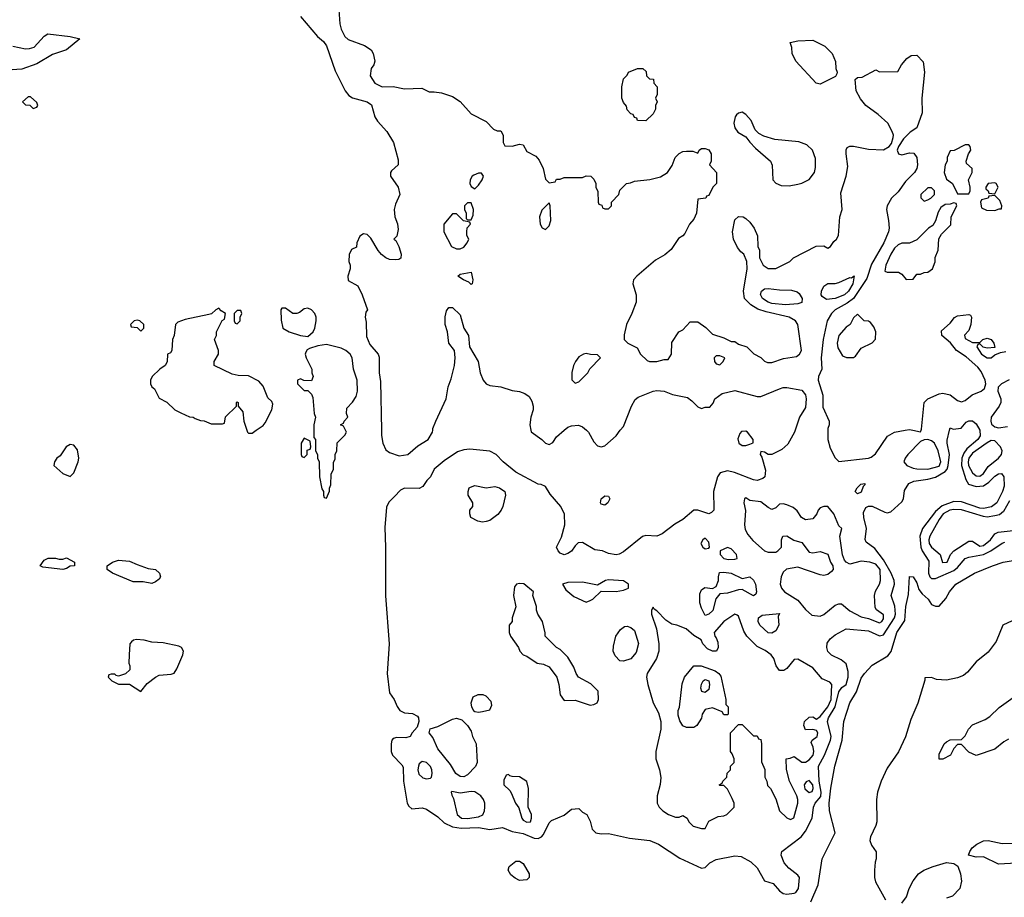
# Model space of a CAD drawing. Header units: inches. Extents: x 2380249 to 2585472, y 382747 to 546448.
# Tile 440 of 626: x 2522078 to 2527381, y 467483 to 472213. Entities that reach past the tile are written whole.
import ezdxf

# ---------------------------------------------------------------- set-up
doc = ezdxf.new("R2010")
doc.units = ezdxf.units.IN
doc.header["$MEASUREMENT"] = 0
doc.layers.add('C5426', color=7, linetype='Continuous')
doc.layers.add('C5427', color=7, linetype='Continuous')

msp = doc.modelspace()

# ---------------------------------------------------------------- linework, layer by layer
at = {"layer": 'C5426', "color": 4}
for points, elevation in [([(2523301.3, 470000), (2523304.7, 469990), (2523310, 469984.7), (2523330, 469984.7), (2523352.3, 470000)], 24), ([(2523662, 470000), (2523662, 469962), (2523671.1, 469951.1), (2523672, 469890), (2523682, 469870), (2523682, 469850), (2523691.3, 469830), (2523692, 469750), (2523705.4, 469685.4), (2523714, 469670), (2523714, 469650), (2523718, 469638), (2523730, 469634), (2523747.3, 469672.7), (2523747.3, 469687.3), (2523754.6, 469705.4), (2523756.4, 469763.6), (2523768, 469790), (2523768.4, 469828.4), (2523776.4, 469843.6), (2523778, 469870), (2523786, 469890), (2523788.4, 469931.6), (2523830, 469974), (2523838, 469990), (2523833, 470000)], 24), ([(2524026.8, 470000), (2524027.2, 469972.8), (2524034, 469930), (2524050, 469894), (2524070, 469880.7), (2524122, 469862), (2524168, 469870), (2524223.2, 469916.8), (2524278, 469950), (2524302, 469990), (2524303, 470000)], 24), ([(2526254.1, 470000), (2526250.5, 469989.5), (2526215.5, 469924.5), (2526183.1, 469896.9), (2526130, 469869.3), (2526109.1, 469869.1), (2526090, 469882), (2526070, 469886), (2526066.8, 469870), (2526075.3, 469855.3), (2526094.4, 469785.6), (2526091, 469750), (2526079.9, 469740.1), (2526050.4, 469729.6), (2526030, 469733.3), (2525927.5, 469772.5), (2525890, 469781.6), (2525850.8, 469770), (2525836.4, 469750), (2525815.3, 469670), (2525816.9, 469576.9), (2525816, 469570), (2525803.5, 469556.5), (2525790, 469549.3), (2525730, 469569.4), (2525710, 469569.3), (2525650, 469519.6), (2525606.3, 469493.7), (2525538.3, 469441.7), (2525510, 469429.4), (2525450, 469432.7), (2525433.2, 469426.8), (2525330, 469345.2), (2525307.5, 469332.5), (2525290, 469329.3), (2525250, 469336), (2525218, 469350), (2525176.6, 469356.6), (2525110, 469395.3), (2525086.4, 469393.6), (2525070, 469378), (2525050, 469348), (2525030, 469335.3), (2525010, 469328.7), (2524990, 469338), (2524978, 469350), (2524969, 469370), (2524996.5, 469423.5), (2525015.1, 469490), (2525011.6, 469548.4), (2524993, 469590), (2524936, 469656), (2524910, 469697.2), (2524887.5, 469707.5), (2524870, 469709.6), (2524750, 469774.5), (2524682.7, 469830), (2524644.5, 469870), (2524610, 469888), (2524501.7, 469898.3), (2524470, 469895.1), (2524436.2, 469883.8), (2524363.8, 469836.2), (2524311.3, 469790), (2524291, 469750), (2524270.7, 469729.3), (2524250, 469698), (2524230, 469686), (2524150, 469688.7), (2524130, 469678), (2524096.1, 469643.9), (2524067, 469613), (2524054, 469586), (2524044.3, 469475.7), (2524049.2, 469370.8), (2524048.8, 469108.8), (2524068.9, 468850), (2524057.3, 468690), (2524070, 468586), (2524094.8, 468550), (2524110.9, 468510.9), (2524124.7, 468490), (2524150, 468478), (2524194, 468474), (2524219.9, 468459.9), (2524226.8, 468450), (2524227.3, 468430), (2524219.1, 468400.9), (2524192, 468370), (2524182, 468350), (2524158, 468342), (2524110, 468343.7), (2524090, 468339.3), (2524083, 468330), (2524078.4, 468310), (2524078.7, 468270), (2524085.3, 468250), (2524136.7, 468196.7), (2524143.9, 468183.9), (2524145.3, 468110), (2524165.5, 467990), (2524173.7, 467973.7), (2524190, 467961), (2524245.4, 467965.4), (2524270, 467958), (2524330, 467917.3), (2524364.2, 467884.2), (2524410, 467863.6), (2524455.3, 467855.2), (2524550, 467859.7), (2524611, 467849), (2524679.3, 467859.3), (2524730, 467837.6), (2524790, 467827.2), (2524850, 467802), (2524870, 467800.3), (2524889.3, 467810), (2524898.8, 467821.2), (2524930, 467884.7), (2524942.7, 467897.3), (2525010, 467926), (2525050, 467958), (2525090, 467962), (2525110, 467942), (2525132, 467930), (2525150, 467894), (2525161, 467850), (2525182, 467830), (2525210, 467825.5), (2525250, 467827.7), (2525362.8, 467802.8), (2525472, 467790), (2525518, 467770), (2525633.7, 467693.7), (2525750, 467641), (2525770, 467644.7), (2525795.3, 467670), (2525830, 467686.8), (2525930, 467706.8), (2525963.5, 467703.5), (2526015.3, 467675.3), (2526050, 467642), (2526090, 467571.3), (2526137.1, 467557.1), (2526170, 467519.1), (2526190, 467504.4), (2526210, 467500.4), (2526250, 467506.4), (2526259, 467510), (2526272, 467530), (2526279, 467590), (2526270, 467602), (2526220.9, 467640.9), (2526195.3, 467670), (2526179, 467710), (2526182, 467722), (2526184, 467730), (2526287.3, 467810), (2526310, 467839.3), (2526346.3, 467910), (2526353.7, 467970), (2526363.5, 467990), (2526392.5, 468027.5), (2526395, 468050), (2526384.6, 468110), (2526381.1, 468190), (2526413.5, 468250), (2526445.7, 468330), (2526449.7, 468350), (2526428.7, 468430), (2526434.2, 468450), (2526470, 468510.4), (2526490.9, 468590), (2526506.1, 468613.9), (2526530, 468630.6), (2526540.8, 468670), (2526540.4, 468700.4), (2526530, 468742), (2526503.2, 468763.2), (2526450, 468789), (2526430, 468808.7), (2526425.2, 468830), (2526427, 468853), (2526444.1, 468875.9), (2526470, 468898), (2526529.1, 468930.9), (2526650, 468918.9), (2526710, 468891.6), (2526730, 468898.3), (2526790.4, 468989.6), (2526796.1, 469010), (2526791.8, 469051.8), (2526772.8, 469110), (2526789.7, 469170), (2526788.6, 469190), (2526771.6, 469230), (2526730, 469302.6), (2526683.9, 469363.9), (2526637.5, 469397.5), (2526632.3, 469412.3), (2526639.6, 469470), (2526625.1, 469530), (2526623.2, 469556.8), (2526635.3, 469584.7), (2526650, 469591.3), (2526670, 469590.8), (2526738, 469558), (2526750, 469555.3), (2526770, 469560.3), (2526830, 469614), (2526838, 469630), (2526844.4, 469675.6), (2526867.6, 469712.4), (2526894.7, 469725.3), (2526970, 469736.1), (2527010, 469748), (2527062.1, 469777.9), (2527073.3, 469790), (2527079.8, 469810), (2527086.2, 469870), (2527073, 469930), (2527073.3, 469946.7), (2527086.5, 470000)], 24), ([(2524830.9, 470000), (2524832.3, 469992.3), (2524890, 469950.6), (2524910, 469930.5), (2524930, 469924), (2524950, 469934.8), (2524970, 469964), (2525010.5, 470000)], 24), ([(2525130.2, 470000), (2525141, 469990), (2525170, 469938), (2525190, 469916), (2525210, 469911), (2525230, 469916), (2525290, 469971), (2525313.2, 470000)], 24), ([(2526431.1, 470000), (2526430.8, 469950), (2526443.5, 469903.5), (2526470, 469852), (2526490, 469832), (2526650, 469850.6), (2526664.5, 469855.5), (2526687.2, 469872.8), (2526752.5, 469967.5), (2526789.5, 469990.5), (2526847.2, 470000)], 28), ([(2526889.3, 470000), (2526930, 469992), (2526932.9, 470000)], 28), ([(2527250.1, 470000), (2527251.8, 469970), (2527239.5, 469950), (2527179.1, 469900.9), (2527163, 469877), (2527152, 469850), (2527150.2, 469810), (2527174.4, 469734.4), (2527188.9, 469708.9), (2527230, 469697.3), (2527270, 469700.9), (2527298.9, 469721.1), (2527330, 469752.4), (2527350, 469765.5), (2527366.8, 469766.8), (2527379.1, 469750), (2527380.7, 469699.3), (2527372.4, 469670), (2527340.4, 469610), (2527312.4, 469587.6), (2527270, 469579.2), (2527250, 469580.8), (2527150, 469615.3), (2527110, 469616.8), (2527046.7, 469593.3), (2527010, 469562.6), (2526940.9, 469470), (2526926.7, 469430), (2526931.3, 469370), (2526938.5, 469350), (2526974.1, 469294.1), (2526974, 469230), (2526980.8, 469210), (2526990, 469201.3), (2527010, 469201.1), (2527110, 469244.7), (2527130, 469261.5), (2527170.8, 469309.2), (2527190, 469316.9), (2527270, 469331.1), (2527309.6, 469350), (2527370, 469392), (2527383.7, 469396.3)], 24), ([(2527410, 469620.7), (2527377.8, 469562.2), (2527355, 469545), (2527330, 469538.5), (2527290, 469532.6), (2527270, 469534.8), (2527150, 469571), (2527110, 469574), (2527087.3, 469570), (2527053, 469550), (2527030, 469519.5), (2526979.5, 469430), (2526975.3, 469410), (2526977, 469390), (2526988.4, 469370), (2527036.3, 469330), (2527047.7, 469287.7), (2527074, 469290), (2527092.3, 469330), (2527109.4, 469350), (2527190, 469402.8), (2527210, 469402.8), (2527250, 469376.3), (2527270, 469379.3), (2527306.6, 469410), (2527330, 469442), (2527348.3, 469451.7), (2527430, 469460.5)], 28), ([(2526340.1, 467459.9), (2526379.7, 467550), (2526401.2, 467690), (2526469.6, 467830), (2526439.3, 467950), (2526438.5, 467990), (2526447.8, 468072.2), (2526468.6, 468190), (2526507.7, 468330), (2526516.4, 468430), (2526550, 468530.7), (2526585.8, 468590), (2526610, 468664), (2526627.6, 468690), (2526670, 468734.8), (2526754.5, 468785.5), (2526772.3, 468807.7), (2526802.7, 468910), (2526844.9, 468975.1), (2526851.1, 469050), (2526865.6, 469114.4), (2526870, 469212), (2526890, 469211), (2526910, 469178), (2526921.7, 469141.7), (2526938.7, 469118.7), (2526971, 469090), (2526990, 469062), (2527010, 469052), (2527030, 469052), (2527066.8, 469093.2), (2527086.6, 469130), (2527119.5, 469170), (2527221.2, 469230), (2527317.2, 469270), (2527375.3, 469290), (2527430, 469297.7)], 16), ([(2527470, 468994), (2527374, 468950), (2527337.3, 468862.7), (2527294.8, 468805.2), (2527230, 468753.2), (2527183.4, 468696.6), (2527161.4, 468678.6), (2527130, 468665.2), (2527070, 468653.2), (2527016.4, 468656.4), (2526990, 468668), (2526954, 468666), (2526954, 468654), (2526916, 468530), (2526878, 468442), (2526850, 468348.7), (2526812.3, 468267.7), (2526750, 468179), (2526718, 468110), (2526699.3, 468050), (2526692.4, 468010), (2526695.3, 467890), (2526690.2, 467869.8), (2526660.5, 467810), (2526657.3, 467790), (2526665.2, 467765.2), (2526691.6, 467728.4), (2526692, 467690), (2526686.4, 467673.6), (2526682.8, 467630), (2526682.8, 467590), (2526687.5, 467567.5), (2526741, 467470)], 16), ([(2527404.5, 468335.5), (2527378, 468322), (2527330, 468282), (2527230, 468248), (2527190, 468266), (2527150, 468306), (2527130, 468306), (2527110, 468286), (2527090.9, 468249.1), (2527050, 468228), (2527030, 468228), (2527030, 468254), (2527058, 468310), (2527070, 468322), (2527090, 468332), (2527150, 468334), (2527170, 468354), (2527188, 468390), (2527210, 468412), (2527279, 468441), (2527303.1, 468456.9), (2527353.6, 468506.4), (2527430, 468561)], 16), ([(2527446.6, 467666.6), (2527350, 467662.7), (2527270, 467701.2), (2527230, 467699), (2527188.7, 467710), (2527195.3, 467730), (2527209, 467750), (2527234, 467770), (2527270, 467787.3), (2527294, 467790), (2527370, 467773.4), (2527450, 467775.5)], 16), ([(2526830, 467452), (2526854, 467486), (2526869.2, 467530), (2526890, 467571.3), (2526919, 467610), (2526948.7, 467630), (2526998, 467650), (2527070, 467670.7), (2527110, 467666), (2527131.1, 467651.1), (2527144.7, 467610), (2527150.8, 467570), (2527141, 467530), (2527102, 467490), (2527070, 467479)], 16)]:
    msp.add_lwpolyline(points, dxfattribs=dict(at, elevation=elevation))
for points, elevation in [([(2525990, 469995.3), (2525966.4, 469993.6), (2525956.9, 469983.1), (2525946.8, 469953.2), (2525951.3, 469930), (2525970, 469918.8), (2525990, 469918.8), (2526010, 469926), (2526028, 469932), (2526028.7, 469950), (2525998, 469990)], 24), ([(2523610, 469958), (2523594, 469930), (2523594, 469870), (2523598, 469858), (2523610, 469854), (2523626, 469870), (2523627.3, 469892.7), (2523642, 469898), (2523646, 469910), (2523642, 469942)], 24), ([(2526970, 469949.5), (2526950, 469949.3), (2526930, 469939), (2526862, 469870), (2526846.8, 469850), (2526841, 469830), (2526856, 469810), (2526890, 469795.5), (2526910, 469792.4), (2526970, 469790.4), (2527030, 469807), (2527039.7, 469830), (2527025.6, 469890), (2527006, 469930), (2526990, 469943.7)], 28), ([(2527310, 469945.1), (2527290, 469933.3), (2527210, 469876.9), (2527190.3, 469850), (2527186.2, 469830), (2527188.2, 469810), (2527210, 469770.6), (2527230, 469754.9), (2527250, 469753), (2527270, 469768), (2527294.7, 469805.2), (2527349.5, 469850), (2527365.6, 469870), (2527369.6, 469890), (2527361.6, 469910), (2527330, 469943.7)], 28), ([(2522350, 469922.7), (2522327.7, 469910), (2522296.8, 469863.2), (2522278, 469850), (2522266, 469830), (2522262, 469810), (2522310, 469766.8), (2522350, 469751), (2522370, 469771.3), (2522393.6, 469830), (2522396.2, 469850), (2522390, 469894), (2522370, 469919.3)], 24), ([(2524590, 469690.7), (2524636.8, 469696.8), (2524662, 469690), (2524691.3, 469670), (2524694.8, 469650), (2524681, 469590), (2524671.3, 469570), (2524653.7, 469546.3), (2524610, 469514), (2524590, 469509.2), (2524570, 469505.2), (2524546, 469510), (2524508.7, 469530), (2524502, 469550), (2524502, 469570), (2524518, 469590), (2524518, 469610), (2524494, 469650), (2524493.2, 469670), (2524499, 469690), (2524505.6, 469694.4), (2524530, 469702)], 24), ([(2526590, 469658), (2526578, 469670), (2526588, 469690), (2526608, 469710), (2526630, 469714), (2526630, 469706), (2526622, 469698), (2526610, 469666)], 24), ([(2525230, 469597.2), (2525210, 469601.2), (2525206, 469610), (2525209.6, 469630), (2525230, 469646.8), (2525250, 469644.7), (2525256.3, 469630), (2525246, 469610)], 16), ([(2525990, 469635.3), (2525982, 469630), (2525978, 469610), (2525987.7, 469567.7), (2525982, 469490), (2525985.2, 469465.2), (2525999.3, 469439.3), (2526026.9, 469406.9), (2526090, 469351.3), (2526110, 469342.8), (2526150, 469344), (2526162, 469350), (2526182, 469370), (2526182, 469410), (2526189.2, 469430), (2526210, 469431), (2526247.1, 469407.1), (2526290, 469396), (2526330, 469342.8), (2526350, 469338.8), (2526390, 469346), (2526430, 469332), (2526444.7, 469290), (2526458, 469270), (2526458.8, 469250), (2526450, 469239), (2526430, 469223.7), (2526410, 469218.4), (2526390, 469220.7), (2526270, 469262.7), (2526208, 469252), (2526190, 469235.3), (2526179.1, 469210), (2526174.8, 469170), (2526181, 469150), (2526198, 469130), (2526270, 469084.9), (2526310, 469034), (2526344.5, 469004.5), (2526390, 468999.1), (2526410, 469007.7), (2526470, 469058), (2526490, 469064.9), (2526504, 469064), (2526550, 469028), (2526610, 468994), (2526650, 468985.5), (2526710, 468963), (2526721.2, 468970), (2526730, 468984.7), (2526730, 469006), (2526692.5, 469032.5), (2526685.2, 469045.2), (2526682.9, 469110), (2526687, 469133), (2526709.2, 469170), (2526714.5, 469190), (2526712.8, 469250), (2526690, 469278.4), (2526658, 469290), (2526610, 469295.6), (2526550, 469279.3), (2526529.4, 469289.4), (2526520.1, 469300.1), (2526509.4, 469329.4), (2526495.3, 469430), (2526506, 469470), (2526490, 469486), (2526464, 469550), (2526430, 469588.7), (2526410, 469588.7), (2526390, 469582), (2526378, 469570), (2526370.9, 469549.1), (2526350, 469522), (2526310, 469517.2), (2526289.2, 469530), (2526266.6, 469566.6), (2526243.7, 469583.7), (2526210, 469599), (2526190, 469604), (2526170, 469602), (2526150, 469582), (2526130, 469574), (2526110, 469584), (2526070, 469615.3), (2526010, 469622)], 28), ([(2525770, 469419), (2525758, 469410), (2525746.8, 469390), (2525758, 469370), (2525770, 469361), (2525790, 469364.7), (2525793.2, 469370), (2525790, 469398)], 28), ([(2525890, 469369.2), (2525851, 469350), (2525850.8, 469330), (2525871.3, 469310), (2525895.6, 469304.4), (2525930, 469305.5), (2525942, 469310), (2525939.3, 469330), (2525910, 469361.2)], 28), ([(2522310, 469249.5), (2522202, 469262), (2522188, 469270), (2522210, 469301), (2522231, 469311), (2522270, 469311.3), (2522290, 469304.7), (2522310, 469304.7), (2522330, 469312), (2522374, 469290), (2522374, 469270), (2522350, 469268.7), (2522330, 469255.3)], 16), ([(2522790, 469175.3), (2522743.1, 469183.1), (2522690, 469182.7), (2522578, 469230), (2522548.7, 469250), (2522548.7, 469270), (2522578, 469290), (2522610, 469301), (2522670, 469294.8), (2522710, 469276), (2522770, 469256), (2522810, 469250.7), (2522831.3, 469230), (2522836, 469210), (2522830, 469198), (2522810, 469184)], 16), ([(2525970, 469201), (2526010, 469210.7), (2526030, 469192), (2526041, 469170), (2526046, 469130), (2526043.6, 469116.4), (2526030, 469108.7), (2525970, 469142.7), (2525950, 469140.9), (2525890, 469122.9), (2525850, 469119), (2525828.1, 469091.9), (2525811.6, 469028.4), (2525790, 469009.2), (2525770, 469002), (2525750, 469042), (2525741.6, 469070), (2525741.3, 469118.7), (2525750, 469141), (2525767.5, 469152.5), (2525810, 469146.8), (2525830, 469158), (2525842.7, 469190), (2525841.2, 469210), (2525846.8, 469233.2), (2525870, 469236.3), (2525910.3, 469230.3)], 24), ([(2524770, 469175.3), (2524754, 469170), (2524743.6, 469156.4), (2524738, 469110), (2524750.9, 469049.1), (2524731.3, 468990), (2524731.1, 468968.9), (2524714, 468950), (2524714, 468910), (2524722, 468890), (2524764.7, 468830), (2524771.3, 468810), (2524790.7, 468790.7), (2524810, 468782.8), (2524865.8, 468745.8), (2524899.8, 468739.8), (2524930, 468724.7), (2524971, 468670), (2524982.8, 468630), (2524990, 468574), (2525010, 468544.7), (2525070, 468546), (2525150, 468518), (2525170, 468522), (2525188.4, 468531.6), (2525195.3, 468550), (2525193.6, 468593.6), (2525153.6, 468633.6), (2525088, 468670), (2525075.3, 468690), (2525063.1, 468723.1), (2525030, 468778), (2524990, 468818), (2524969, 468829), (2524908.7, 468890), (2524908.4, 468908.4), (2524894, 468970), (2524869, 469010), (2524862, 469030), (2524862, 469050), (2524842, 469110), (2524846, 469130), (2524792.9, 469172.9)], 28), ([(2525250, 469194), (2525234, 469190), (2525190, 469166), (2525110, 469182), (2525030, 469179), (2525002, 469170), (2525019.6, 469139.6), (2525063.6, 469103.6), (2525130, 469074), (2525150, 469082), (2525166, 469090), (2525210, 469134), (2525290, 469132), (2525330, 469138), (2525358, 469150), (2525358, 469170), (2525330, 469188)], 28), ([(2525490, 469046), (2525482, 469030), (2525481, 469010), (2525508, 468930), (2525520.5, 468850), (2525520.5, 468810), (2525507.7, 468770), (2525457.3, 468690), (2525454.8, 468670), (2525461, 468630), (2525490.9, 468530.9), (2525518, 468478), (2525531.3, 468430), (2525531, 468390), (2525504, 468270), (2525504.9, 468230), (2525524.9, 468170), (2525530.7, 468129.3), (2525527.9, 468092.1), (2525511, 468030), (2525511.3, 467990), (2525522, 467970), (2525542, 467950), (2525572, 467930), (2525610, 467916), (2525630, 467916), (2525650, 467924.7), (2525674, 467910), (2525682, 467890), (2525706.4, 467866.4), (2525750, 467854), (2525770, 467854), (2525790, 467894), (2525840.4, 467919.6), (2525870, 467922), (2525886, 467930), (2525926, 467970), (2525926, 467990), (2525916.4, 468016.4), (2525890, 468066), (2525870, 468086), (2525850, 468086), (2525846, 468090), (2525862, 468098), (2525866, 468110), (2525886, 468130), (2525888.4, 468151.6), (2525906, 468170), (2525906, 468190), (2525926, 468210), (2525926, 468230), (2525916.4, 468256.4), (2525906, 468270), (2525906, 468370), (2525950, 468414), (2525970, 468414), (2526030, 468354), (2526050, 468354), (2526058, 468338), (2526070, 468334), (2526074, 468310), (2526072.7, 468212.7), (2526091.6, 468171.6), (2526092, 468130), (2526102, 468110), (2526106, 468086), (2526122, 468070), (2526150, 468014), (2526171.3, 467950), (2526210, 467911.3), (2526230, 467902), (2526248.4, 467911.6), (2526269, 467990), (2526269.2, 468010), (2526264, 468030), (2526224, 468110), (2526208.4, 468171.6), (2526206, 468230), (2526227.3, 468232.7), (2526250, 468242), (2526290, 468211.3), (2526310, 468211), (2526330, 468224.9), (2526352, 468250), (2526355.1, 468270), (2526352, 468292), (2526342, 468318), (2526346, 468330), (2526373.2, 468350), (2526377.2, 468370), (2526370, 468382), (2526350, 468388), (2526310, 468386), (2526302, 468410), (2526305.2, 468430), (2526330, 468454.8), (2526350, 468456), (2526370, 468444), (2526390, 468458), (2526430, 468510.4), (2526449.7, 468550), (2526453, 468630), (2526442.5, 468642.5), (2526401, 468661), (2526350, 468719.5), (2526270, 468766), (2526250, 468765.2), (2526210, 468717.2), (2526194.6, 468705.4), (2526170, 468705.2), (2526152.7, 468730), (2526139.3, 468770), (2526125.2, 468790), (2526092.8, 468812.8), (2526050, 468834.5), (2525994, 468890), (2525978, 468918), (2525950, 468998), (2525943.1, 469003.1), (2525930, 469008.7), (2525871, 468970), (2525818, 468910), (2525822, 468890), (2525830, 468882), (2525838.5, 468858.5), (2525840.7, 468830), (2525830.5, 468809.5), (2525810, 468809.3), (2525782.5, 468822.5), (2525758, 468850), (2525748, 468870), (2525710, 468894), (2525668.7, 468930), (2525618, 468950), (2525590, 468956), (2525557.5, 468977.5), (2525510, 469028), (2525495.3, 469035.3)], 28), ([(2526130, 468906.6), (2526110, 468909.3), (2526064, 468950), (2526055.3, 468970), (2526058, 468990), (2526076.4, 469003.6), (2526170, 469012), (2526163.6, 468996.4), (2526166.8, 468950), (2526150, 468919)], 24), ([(2525330, 468755.3), (2525310, 468758), (2525285.2, 468785.2), (2525275.3, 468810), (2525276.4, 468836.4), (2525289.2, 468890), (2525313.6, 468926.4), (2525336.4, 468943.6), (2525350, 468944.7), (2525370, 468938), (2525390, 468922), (2525410.7, 468850.7), (2525398, 468802), (2525370, 468769)], 24), ([(2522707.5, 468872.5), (2522690.9, 468869.1), (2522679.8, 468860.2), (2522671.3, 468850), (2522666.8, 468790), (2522666, 468746), (2522671.3, 468730), (2522671, 468709), (2522648, 468688), (2522610, 468675.3), (2522598, 468678), (2522590, 468686), (2522570, 468686), (2522558, 468682), (2522554, 468670), (2522574, 468650), (2522610, 468632), (2522670, 468631.3), (2522730, 468592), (2522765.2, 468634.8), (2522809.5, 468670.5), (2522830, 468680.7), (2522893.6, 468686.4), (2522910, 468692), (2522924.7, 468715.3), (2522956, 468790), (2522961.2, 468810), (2522950, 468828.7), (2522936, 468836), (2522850, 468855.1), (2522790, 468859), (2522749.1, 468869.1)], 24), ([(2525870, 468466), (2525862, 468482), (2525810, 468504), (2525770, 468496), (2525754.8, 468470), (2525750, 468448), (2525724.7, 468410), (2525710, 468399), (2525670, 468398), (2525650, 468408), (2525633.6, 468433.6), (2525624.7, 468464.7), (2525624, 468490), (2525632, 468508), (2525645.8, 468634.2), (2525659.3, 468670), (2525709.4, 468730.6), (2525749.4, 468730.6), (2525823.4, 468703.4), (2525844, 468690), (2525855.3, 468675.3), (2525882, 468550), (2525882, 468522), (2525894, 468510), (2525894, 468470), (2525890, 468466)], 28), ([(2525770, 468587), (2525752.7, 468592.7), (2525746.6, 468610), (2525750, 468631.3), (2525759.3, 468650), (2525770, 468657.1), (2525790.2, 468650.2), (2525794.4, 468630), (2525790, 468604)], 24), ([(2524573.6, 468573.6), (2524546.4, 468573.6), (2524518, 468562), (2524507.3, 468530), (2524510.8, 468510), (2524522.8, 468490), (2524530, 468484), (2524550, 468481), (2524570, 468484.7), (2524610, 468494), (2524620.4, 468519.6), (2524618, 468538), (2524590, 468568)], 28), ([(2524470, 468132.3), (2524450, 468134.5), (2524427, 468150), (2524398.3, 468198.3), (2524330, 468284), (2524303.7, 468343.7), (2524284, 468370), (2524289.2, 468390.8), (2524330, 468404), (2524410, 468443), (2524430, 468448), (2524459.9, 468439.9), (2524490.6, 468410), (2524510, 468378), (2524517.3, 468350), (2524536.3, 468310), (2524542, 468210), (2524532.4, 468187.6), (2524490, 468142.7)], 24), ([(2524245.5, 468214.5), (2524230, 468202), (2524225.5, 468190), (2524223, 468170), (2524227, 468147), (2524250, 468126.8), (2524270, 468121), (2524290, 468124.7), (2524295.3, 468130), (2524299, 468150), (2524298, 468170), (2524290, 468188.7), (2524270, 468209.2)], 28), ([(2524710, 468146), (2524698, 468142), (2524685.4, 468114.6), (2524686, 468090), (2524718.5, 468058.5), (2524725.5, 468045.5), (2524748, 467990), (2524766.4, 467966.4), (2524782, 467910), (2524790, 467898.8), (2524810, 467888), (2524829, 467891), (2524835.1, 467910), (2524834.5, 467930), (2524816, 467970), (2524819.3, 468070), (2524810, 468108), (2524770, 468133.2), (2524730, 468135.3), (2524718, 468138)], 28), ([(2526330, 468112.3), (2526314, 468106), (2526304, 468090), (2526307.5, 468067.5), (2526330, 468048), (2526346, 468054), (2526352.4, 468070), (2526349.3, 468090)], 28), ([(2524406.4, 468053.6), (2524402, 468050), (2524405.4, 468034.6), (2524415.5, 468015.5), (2524434, 467930), (2524458, 467910), (2524490, 467908.7), (2524550, 467917.3), (2524572.5, 467927.5), (2524581.2, 467950), (2524582.7, 467970), (2524582.7, 467990), (2524576, 468010), (2524561.2, 468030), (2524530, 468051.8), (2524510, 468053.3), (2524450, 468043.7)], 28), ([(2524770, 467574), (2524746, 467586), (2524723.7, 467603.7), (2524708.7, 467630), (2524715.3, 467650), (2524750, 467678), (2524770, 467678), (2524790, 467664.7), (2524822, 467610), (2524822, 467590), (2524810, 467578)], 16)]:
    msp.add_lwpolyline(points, close=True, dxfattribs=dict(at, elevation=elevation))
at = {"layer": 'C5427', "color": 4}
for points, elevation in [([(2523794.8, 472290), (2523802, 472190), (2523810, 472162), (2523830, 472122), (2523846.4, 472106.4), (2523934.4, 472074.4), (2523972, 472050), (2523982, 472030), (2523991, 471990), (2523984.7, 471970), (2523970.9, 471949.1), (2523966, 471910), (2523990, 471871), (2524030, 471850.5), (2524090, 471852.7), (2524150, 471839.3), (2524243.6, 471843.6), (2524283.6, 471823.6), (2524310, 471824.7), (2524350, 471818), (2524410, 471798), (2524450, 471771.3), (2524510, 471704.7), (2524590, 471664.7), (2524630, 471622), (2524650, 471614), (2524670, 471614), (2524682, 471590), (2524682, 471550), (2524692, 471532), (2524730, 471531), (2524770, 471541), (2524790, 471538), (2524810, 471502), (2524858, 471478), (2524875.3, 471455.3), (2524898, 471410), (2524910, 471354), (2524930, 471334), (2524962, 471338), (2524970, 471354), (2524990, 471354), (2525010, 471362), (2525110, 471362), (2525130, 471372), (2525154, 471370), (2525170, 471354), (2525182, 471330), (2525182, 471310), (2525192.7, 471287.3), (2525194, 471230), (2525198, 471218), (2525212.7, 471212.7), (2525218, 471198), (2525230, 471194), (2525250, 471194), (2525266, 471210), (2525266, 471230), (2525306, 471270), (2525310, 471294), (2525346, 471330), (2525367.3, 471332.7), (2525390, 471342), (2525471.6, 471351.6), (2525530, 471366), (2525568, 471390), (2525592.9, 471427.1), (2525608.7, 471470), (2525630, 471492), (2525650, 471502), (2525670, 471504.7), (2525703.6, 471503.6), (2525730, 471494), (2525738, 471510), (2525750, 471518), (2525770, 471518), (2525790, 471511.3), (2525802.8, 471490), (2525802, 471450), (2525794, 471430), (2525832, 471390), (2525832, 471330), (2525812, 471310), (2525790, 471266), (2525778, 471262), (2525774, 471250), (2525730, 471246), (2525724, 471170), (2525710, 471138), (2525686, 471110), (2525659.8, 471060.2), (2525650, 471048), (2525627.1, 471032.9), (2525586.4, 470973.6), (2525553.7, 470946.3), (2525503.4, 470916.6), (2525402, 470830), (2525384.7, 470810), (2525381, 470790), (2525398, 470730), (2525398, 470690), (2525376, 470630), (2525346.8, 470570), (2525334, 470514), (2525334, 470490), (2525354, 470470), (2525403.6, 470443.6), (2525422, 470410), (2525456.9, 470376.9), (2525470, 470371.3), (2525510, 470371.3), (2525550, 470382), (2525570, 470382), (2525588, 470410), (2525590, 470474), (2525628, 470530), (2525650, 470542), (2525690, 470584.7), (2525730, 470584.7), (2525774.4, 470554.4), (2525810, 470518), (2525870, 470498), (2525910, 470478), (2525930, 470478), (2525950, 470464.7), (2525994, 470450), (2526031.6, 470411.6), (2526070, 470392), (2526090, 470372), (2526105.4, 470365.4), (2526130, 470364.7), (2526192.5, 470387.5), (2526262.7, 470397.3), (2526279, 470410), (2526289.2, 470430.8), (2526269.4, 470569.4), (2526257.2, 470590), (2526222, 470610), (2526098, 470638), (2526053.6, 470653.6), (2526016.9, 470676.9), (2525982, 470710), (2525976, 470750), (2525997.2, 470870), (2525995.3, 470910), (2525978, 470950), (2525962, 470962), (2525944.7, 470984.7), (2525922, 471030), (2525918, 471070), (2525930, 471134), (2525950, 471152), (2525974, 471150), (2525990, 471142), (2526010, 471122), (2526034, 471090), (2526052.7, 471047.3), (2526054, 470990), (2526062, 470970), (2526062, 470930), (2526082, 470890), (2526110, 470872), (2526150, 470872), (2526226, 470910), (2526246, 470930), (2526368.4, 470991.6), (2526410, 470994), (2526430, 470982), (2526446, 470990), (2526463.1, 471016.9), (2526478, 471030), (2526488, 471050), (2526495.3, 471150), (2526508.7, 471190), (2526500.2, 471279.8), (2526529, 471370), (2526538.6, 471421.4), (2526529.4, 471490.6), (2526529.4, 471510.6), (2526535.3, 471524.7), (2526548.9, 471531.1), (2526568.9, 471531.1), (2526650, 471514.8), (2526730, 471511), (2526762, 471530), (2526774, 471546), (2526783.1, 471576.9), (2526784, 471590), (2526777.2, 471610), (2526754.2, 471654.2), (2526702, 471702), (2526635.3, 471750), (2526606.3, 471786.3), (2526584, 471830), (2526578, 471890), (2526590, 471902), (2526616.4, 471903.6), (2526690, 471942), (2526710, 471932), (2526807.3, 471932.7), (2526828, 471970), (2526856.4, 472003.6), (2526880.4, 472019.6), (2526910, 472022), (2526944.7, 471984.7), (2526950.8, 471930), (2526938, 471790), (2526939.1, 471710), (2526910.7, 471630), (2526874, 471606), (2526838, 471570), (2526811.3, 471530), (2526804.7, 471510), (2526812, 471490), (2526830, 471484), (2526870, 471496), (2526894, 471494), (2526910.5, 471470.5), (2526914, 471430), (2526910.8, 471410), (2526897.3, 471390), (2526850, 471340.7), (2526810, 471285.1), (2526773.4, 471250), (2526750.7, 471210), (2526746.8, 471190), (2526758, 471130), (2526761.6, 471090), (2526758.4, 471070), (2526731.8, 471010), (2526665.5, 470894.5), (2526641.7, 470818.3), (2526568.9, 470710), (2526535, 470685), (2526470.7, 470650), (2526450.5, 470630), (2526428, 470590), (2526406.4, 470490), (2526394.9, 470390), (2526398, 470330), (2526380.4, 470290), (2526378.7, 470270), (2526404.2, 470190), (2526404.5, 470124.5), (2526438, 470050), (2526438, 470030), (2526431.1, 470008.9), (2526431.1, 470000)], 28), ([(2523590.7, 472230), (2523682.5, 472122.5), (2523714.4, 472094.4), (2523730, 472072), (2523777.1, 471937.1), (2523831, 471830), (2523850, 471804.7), (2523870, 471791.3), (2523950, 471770.8), (2523973, 471753), (2523990.8, 471690), (2524005.8, 471665.8), (2524056, 471610), (2524090.6, 471550.6), (2524116.9, 471456.9), (2524116.9, 471436.9), (2524116, 471430), (2524081.4, 471398.6), (2524076, 471390), (2524074.8, 471370), (2524116, 471310), (2524124.7, 471270), (2524101.4, 471218.6), (2524094.8, 471190), (2524098.8, 471150), (2524113.2, 471113.2), (2524117.3, 471082.7), (2524110, 471046), (2524094, 471030), (2524103.6, 471023.6), (2524121, 470990), (2524132, 470950), (2524131.6, 470928.4), (2524119.6, 470920.4), (2524102, 470918), (2524070, 470921.2), (2524049.5, 470929.5), (2524026.8, 470946.8), (2524009.4, 470969.4), (2523970, 471035.3), (2523950, 471055.3), (2523930, 471058), (2523910, 471046), (2523894, 471010), (2523892.7, 470987.3), (2523865.4, 470974.6), (2523852.7, 470947.3), (2523851.3, 470910), (2523858, 470890), (2523858, 470870), (2523844.7, 470830), (2523847.5, 470807.5), (2523898.8, 470778.8), (2523922.8, 470730), (2523951.3, 470650), (2523942.8, 470637.2), (2523938.8, 470610), (2523943.5, 470583.5), (2523945.2, 470505.2), (2523963.1, 470463.1), (2524008, 470410), (2524013.8, 470393.8), (2524014.9, 470310), (2524022.3, 470262.3), (2524026.8, 470000)], 24), ([(2522040.5, 472070), (2522110, 472056.2), (2522130, 472056.9), (2522155.3, 472064.7), (2522210, 472123.8), (2522230, 472136.4), (2522350, 472122.8), (2522402, 472110), (2522330.7, 472050), (2522254.4, 472025.6), (2522170, 471975.6), (2522090, 471946.2), (2522010, 471939.8)], 16), ([(2523352.3, 470000), (2523390, 470026), (2523400.1, 470039.9), (2523437, 470110), (2523441.2, 470141.2), (2523435.5, 470155.5), (2523414.6, 470174.6), (2523390, 470238), (2523365.6, 470265.6), (2523310, 470294), (2523254.6, 470294.6), (2523223.1, 470303.1), (2523126, 470350), (2523126, 470370), (2523148.7, 470410), (2523148.7, 470430), (2523128, 470490), (2523138, 470510), (2523138, 470530), (2523168.4, 470591.6), (2523182, 470598), (2523186, 470630), (2523163.1, 470643.1), (2523150, 470658), (2523134, 470650), (2523111.6, 470628.4), (2523096.9, 470623.1), (2522970, 470597.2), (2522930, 470582), (2522918, 470570), (2522910.8, 470510), (2522901, 470490), (2522898, 470430), (2522890, 470418), (2522874, 470410), (2522871.6, 470368.4), (2522862, 470350), (2522832, 470330), (2522792, 470290), (2522782, 470270), (2522782, 470250), (2522790, 470234), (2522803.6, 470223.6), (2522830, 470174), (2522871.1, 470151.1), (2522914, 470110), (2522946, 470094), (2522992.7, 470072.7), (2523011.6, 470071.6), (2523023.6, 470063.6), (2523052.7, 470052.7), (2523071.6, 470051.6), (2523110, 470034), (2523170, 470034), (2523182, 470038), (2523187.3, 470072.7), (2523246, 470130), (2523246, 470150), (2523250, 470154), (2523254, 470150), (2523254, 470130), (2523279.6, 470099.6), (2523284.7, 470050), (2523301.3, 470000)], 24), ([(2524303, 470000), (2524304, 470010), (2524319.3, 470050), (2524374.5, 470170), (2524385.4, 470234.6), (2524402, 470278), (2524420.9, 470350), (2524423.7, 470390), (2524419.3, 470430), (2524389.3, 470470), (2524382, 470530), (2524369.5, 470569.5), (2524369.3, 470610.7), (2524376.4, 470643.6), (2524390, 470662), (2524410, 470662), (2524450, 470622), (2524470.7, 470550.7), (2524496, 470510), (2524501, 470450), (2524546.8, 470370), (2524558.8, 470310), (2524574.8, 470270), (2524590, 470251), (2524610, 470242), (2524670, 470234.9), (2524730, 470214.9), (2524770, 470208.4), (2524798, 470198), (2524821.7, 470181.7), (2524836.2, 470156.2), (2524843.1, 470130), (2524843.7, 470110), (2524830.4, 470070), (2524825.3, 470030), (2524830.9, 470000)], 24), ([(2526932.9, 470000), (2526934.8, 470005.2), (2526949.4, 470150), (2526968.7, 470170), (2527030, 470196.3), (2527050, 470200.5), (2527090.4, 470190.4), (2527130, 470160.5), (2527150, 470153.4), (2527170, 470160.7), (2527208.2, 470191.8), (2527257.2, 470210), (2527275.6, 470224.4), (2527281.6, 470250), (2527278.7, 470270), (2527257.4, 470317.4), (2527239.4, 470339.4), (2527175.6, 470395.6), (2527123.7, 470430), (2527091.8, 470471.8), (2527045.2, 470510), (2527043.7, 470536.3), (2527090, 470578), (2527112.9, 470607.1), (2527130, 470616), (2527190, 470624.7), (2527199.8, 470619.8), (2527204.7, 470610), (2527200.7, 470570), (2527190, 470538), (2527167.1, 470512.9), (2527170, 470494), (2527210, 470474), (2527250, 470474), (2527266, 470490), (2527290, 470496), (2527311.3, 470490), (2527324.7, 470470), (2527330, 470446), (2527290, 470442), (2527268.4, 470448.4), (2527250, 470466), (2527238, 470462), (2527234, 470450), (2527258, 470410), (2527290, 470391.3), (2527310, 470391.3), (2527330, 470406), (2527360.4, 470419.6), (2527390, 470424.7)], 28), ([(2523833, 470000), (2523822, 470022), (2523806, 470030), (2523822, 470038), (2523826, 470050), (2523846, 470070), (2523838, 470090), (2523840.4, 470119.6), (2523870, 470152), (2523890, 470182), (2523897.2, 470210), (2523895.3, 470270), (2523875.3, 470330), (2523869.2, 470390), (2523857.2, 470410), (2523834, 470430), (2523810, 470442), (2523730, 470462.7), (2523684, 470456), (2523639.8, 470440.2), (2523627.1, 470432.9), (2523619.8, 470420.2), (2523616, 470410), (2523621, 470390), (2523651, 470330), (2523651.3, 470310), (2523658, 470290), (2523650, 470266), (2523608, 470268), (2523590, 470278), (2523574, 470270), (2523574, 470250), (2523610, 470214), (2523630, 470214), (2523650, 470194), (2523656.9, 470176.9), (2523664.7, 470090), (2523671, 470070), (2523662, 470030), (2523662, 470000)], 24), ([(2527408.3, 470271.7), (2527366, 470250), (2527348.3, 470231.7), (2527346.8, 470210), (2527362.8, 470170), (2527362, 470150), (2527353, 470130), (2527310.4, 470070), (2527308.4, 470050), (2527313.2, 470033.2), (2527330, 470018.8), (2527350, 470014), (2527398.7, 470021.3)], 28), ([(2525313.2, 470000), (2525330, 470021), (2525373.2, 470130), (2525393.6, 470166.4), (2525410, 470178), (2525489.4, 470210.6), (2525510, 470214.8), (2525550, 470210.8), (2525593.7, 470193.7), (2525675.9, 470175.9), (2525698.8, 470158.8), (2525730, 470126), (2525750, 470118), (2525770, 470124.7), (2525795.3, 470124.7), (2525813.6, 470146.4), (2525822, 470170), (2525862.5, 470197.5), (2525930, 470214), (2526050, 470182.8), (2526070, 470182.8), (2526170, 470224), (2526190, 470230.6), (2526210, 470230.7), (2526290, 470216), (2526310.5, 470190.5), (2526314, 470170), (2526310, 470122), (2526278, 470070), (2526254.1, 470000)], 24), ([(2527086.5, 470000), (2527090, 470014), (2527106, 470006), (2527149.1, 470010.9), (2527176, 470044), (2527190, 470050.8), (2527210, 470050.8), (2527230, 470034.8), (2527250, 470001), (2527250.1, 470000)], 24), ([(2525010.5, 470000), (2525030, 470017.3), (2525050, 470024), (2525087.1, 470027.1), (2525110, 470018.8), (2525130.2, 470000)], 24), ([(2526847.2, 470000), (2526870, 470003.8), (2526889.3, 470000)], 28)]:
    msp.add_lwpolyline(points, dxfattribs=dict(at, elevation=elevation))
for points, elevation in [([(2526390, 471865.2), (2526368, 471870), (2526258, 471990), (2526238, 472030), (2526236.4, 472063.6), (2526228.7, 472090), (2526270, 472099.1), (2526350, 472102), (2526414, 472070), (2526454, 472030), (2526472.7, 471987.3), (2526474, 471950), (2526482, 471930), (2526479.6, 471920.4), (2526472.7, 471907.3)], 28), ([(2525450, 471668), (2525406, 471670), (2525402, 471682), (2525390, 471686), (2525382, 471702), (2525370, 471706), (2525350, 471726), (2525347.3, 471747.3), (2525330, 471766), (2525322, 471790), (2525322, 471850), (2525330, 471894), (2525350, 471914), (2525358, 471930), (2525406, 471950), (2525434, 471950), (2525452.7, 471932.7), (2525454, 471910), (2525470, 471894), (2525492.7, 471892.7), (2525494, 471870), (2525512, 471850), (2525512, 471810), (2525502, 471790), (2525511.3, 471770), (2525502, 471750), (2525502, 471730), (2525490, 471706)], 28), ([(2522136.4, 471796.4), (2522123.6, 471796.4), (2522094, 471770), (2522110, 471754), (2522132.7, 471752.7), (2522150, 471734), (2522170, 471742), (2522175.3, 471750), (2522170, 471766)], 24), ([(2525970, 471714), (2525950, 471708.7), (2525939.8, 471700.2), (2525930.9, 471689.1), (2525925.2, 471654.8), (2525930.8, 471630), (2525946.2, 471606.2), (2525990, 471582), (2526010, 471552), (2526040.7, 471520.7), (2526122, 471450), (2526131.6, 471428.4), (2526134, 471350), (2526151.6, 471331.6), (2526179.6, 471319.6), (2526223.1, 471316.9), (2526270, 471326), (2526290, 471331), (2526330, 471351.3), (2526359, 471390), (2526364.7, 471415.3), (2526364.7, 471464.7), (2526348.7, 471510), (2526317.5, 471537.5), (2526274.8, 471554.8), (2526146.3, 471566.3), (2526085.6, 471585.6), (2526059, 471599), (2526039, 471619), (2526017.2, 471670), (2525990, 471702)], 32), ([(2527190, 471538), (2527170, 471538), (2527111.6, 471508.4), (2527090, 471506), (2527074, 471470), (2527074, 471450), (2527062, 471430), (2527058, 471390), (2527070, 471354), (2527102, 471330), (2527130, 471274), (2527190, 471274), (2527198, 471290), (2527198, 471310), (2527188, 471350), (2527208, 471390), (2527208, 471410), (2527178, 471438), (2527175.3, 471450), (2527188, 471490), (2527202, 471510), (2527198, 471530)], 32), ([(2524550, 471386), (2524524.4, 471375.6), (2524516, 471370), (2524504.7, 471350), (2524502, 471330), (2524510, 471314), (2524530, 471302), (2524550, 471321), (2524569.3, 471350), (2524576, 471370), (2524564.7, 471384.7)], 28), ([(2527330, 471333.2), (2527294, 471330), (2527282, 471310), (2527282, 471302), (2527294, 471290), (2527298, 471278), (2527330, 471274), (2527348, 471310), (2527338, 471330)], 32), ([(2526990, 471306), (2526970, 471306), (2526932, 471270), (2526932.7, 471252.7), (2526950, 471234), (2526970, 471242), (2526986, 471250), (2527006, 471270), (2527006, 471290)], 32), ([(2527330, 471266), (2527298, 471262), (2527294, 471250), (2527258, 471242), (2527254, 471230), (2527258, 471198), (2527285.4, 471185.4), (2527330, 471184.7), (2527354, 471194), (2527366, 471194), (2527368, 471210), (2527358, 471238)], 32), ([(2524510, 471226), (2524490, 471226), (2524474, 471210), (2524474, 471190), (2524482, 471170), (2524482, 471142), (2524490, 471134), (2524510, 471134), (2524520.4, 471159.6), (2524522, 471190)], 28), ([(2524930, 471226), (2524890, 471186), (2524878, 471150), (2524882, 471110), (2524891.6, 471091.6), (2524910, 471082), (2524930, 471102), (2524939, 471130), (2524935.3, 471210)], 28), ([(2527110, 471226), (2527090, 471218), (2527063.6, 471216.4), (2527039.6, 471200.4), (2527025.4, 471174.6), (2527011.6, 471128.4), (2526996.9, 471103.1), (2526974, 471090), (2526910, 471026), (2526871.6, 471008.4), (2526830, 471008), (2526810, 470999), (2526790, 470982), (2526771, 470950), (2526742.8, 470890), (2526738, 470858), (2526750, 470852), (2526811.6, 470851.6), (2526830, 470842), (2526852.7, 470812.7), (2526890, 470814), (2526910, 470842), (2526930, 470842), (2526949.1, 470850.9), (2526970, 470851.3), (2526995.3, 470870), (2527008.4, 470908.4), (2527008.9, 470931.1), (2527026, 470970), (2527028.4, 471031.6), (2527043.1, 471056.9), (2527093.2, 471106.8), (2527095.3, 471150), (2527126, 471210), (2527122, 471222)], 32), ([(2524430, 471166), (2524410, 471166), (2524362, 471110), (2524362, 471070), (2524404.7, 470990), (2524430, 470977.3), (2524450, 470977.3), (2524470, 470987.7), (2524488.7, 471010), (2524498, 471030), (2524486, 471050), (2524486, 471070), (2524488.4, 471091.6), (2524506, 471110), (2524502, 471122), (2524468.4, 471128.4)], 28), ([(2524510, 470786), (2524498, 470798), (2524468, 470810), (2524438, 470830), (2524450, 470842), (2524510, 470852), (2524518.8, 470810), (2524514.8, 470790)], 24), ([(2526424.5, 470704.5), (2526401.2, 470721.2), (2526395.3, 470730), (2526397.2, 470750), (2526410, 470776), (2526430, 470790.7), (2526470, 470790.7), (2526490, 470796.3), (2526550, 470822.8), (2526558, 470822), (2526572.7, 470832.7), (2526564.9, 470790), (2526541.6, 470750), (2526520.7, 470730), (2526470, 470709.7)], 24), ([(2526203.4, 470676.6), (2526130, 470682.4), (2526109.2, 470690), (2526079.3, 470710), (2526067.7, 470732.3), (2526073.2, 470750), (2526090, 470762), (2526110, 470764.9), (2526170, 470756.3), (2526234.4, 470754.4), (2526265.4, 470745.4), (2526276.9, 470736.9), (2526292, 470710), (2526290, 470688.7), (2526270, 470681.2)], 24), ([(2523270, 470646), (2523250, 470646), (2523234, 470630), (2523234, 470590), (2523238, 470578), (2523250, 470574), (2523266, 470590), (2523266, 470610), (2523275.3, 470630)], 24), ([(2523630, 470658), (2523610, 470655.3), (2523585.4, 470634.6), (2523570, 470628.7), (2523550, 470628.7), (2523510, 470658), (2523490, 470658), (2523484.7, 470650), (2523486.4, 470593.6), (2523496, 470550), (2523530, 470530.8), (2523590, 470511), (2523630, 470504.7), (2523658, 470530), (2523668, 470550), (2523675.3, 470590), (2523675.3, 470610), (2523668, 470630), (2523648.9, 470648.9)], 24), ([(2522710, 470593.2), (2522694, 470590), (2522674, 470570), (2522678, 470558), (2522710, 470554), (2522730, 470534), (2522746, 470550), (2522746, 470570), (2522726, 470590)], 24), ([(2526590, 470626), (2526570, 470606), (2526552, 470570), (2526530, 470555.3), (2526491, 470510), (2526480.7, 470470), (2526484.5, 470444.5), (2526510, 470402), (2526531.6, 470391.6), (2526570, 470392), (2526580.4, 470399.6), (2526610, 470442), (2526670, 470472), (2526688.4, 470491.6), (2526688.7, 470530), (2526678, 470558), (2526660.4, 470580.4), (2526650, 470588), (2526626, 470590)], 32), ([(2525130, 470414), (2525114, 470410), (2525090, 470395.3), (2525071.3, 470370), (2525061, 470350), (2525051.6, 470311.6), (2525052.7, 470272.7), (2525070, 470254), (2525090, 470262), (2525138, 470310), (2525148.9, 470331.1), (2525206, 470390), (2525190, 470406), (2525152, 470408)], 28), ([(2525850, 470402), (2525830, 470402), (2525818, 470390), (2525821, 470370), (2525830, 470358), (2525850, 470352), (2525868, 470370), (2525875.3, 470390)], 28)]:
    msp.add_lwpolyline(points, close=True, dxfattribs=dict(at, elevation=elevation))

doc.saveas('drawing.dxf')
